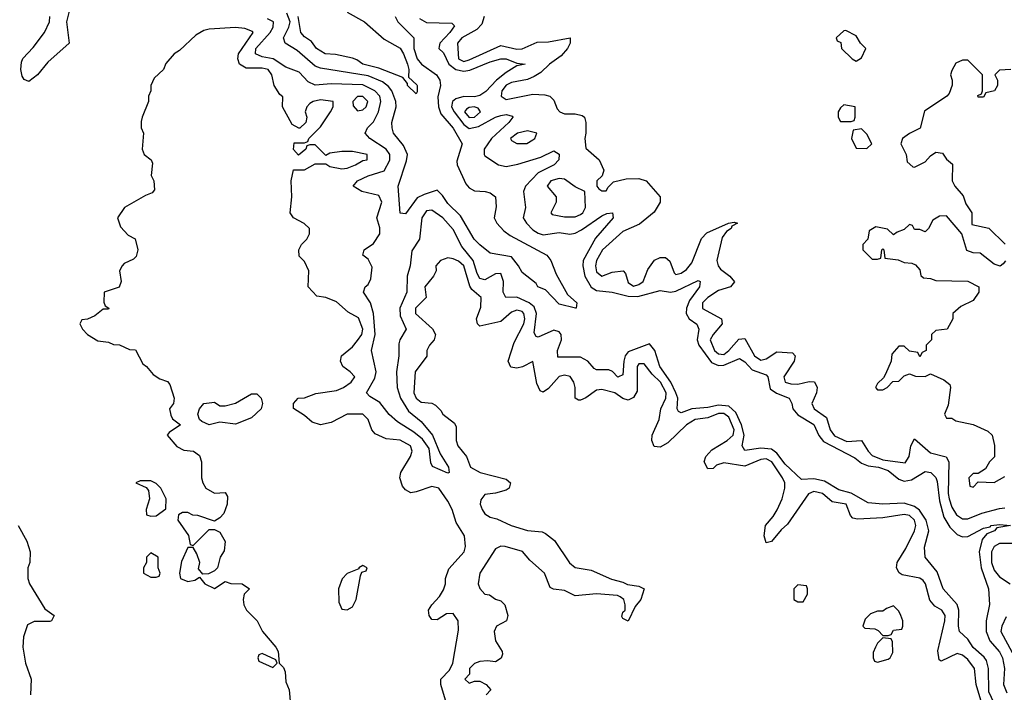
# Model space of a CAD drawing. Header units: inches. Extents: x 2380249 to 2585472, y 382747 to 546448.
# Tile 314 of 626: x 2555516 to 2559228, y 394500 to 397038. Entities that reach past the tile are written whole.
import ezdxf

# ---------------------------------------------------------------- set-up
doc = ezdxf.new("R2010")
doc.units = ezdxf.units.IN
doc.header["$MEASUREMENT"] = 0
doc.layers.add('C5359', color=7, linetype='Continuous')

msp = doc.modelspace()

# ---------------------------------------------------------------- linework, layer by layer
at = {"layer": 'C5359', "color": 4}
for points, elevation in [([(2555707, 397090), (2555692, 397030), (2555702.8, 396950), (2555622.3, 396877.7), (2555583, 396830), (2555550, 396805.2), (2555532.7, 396812.7), (2555525.4, 396825.4), (2555520.7, 396850), (2555522.4, 396877.6), (2555527.8, 396892.2), (2555566.8, 396933.2), (2555609.6, 396990), (2555627.6, 397030), (2555629.6, 397050)], 24), ([(2556931.9, 397050), (2556941.3, 397030), (2557001.7, 396970), (2557002.3, 396930), (2557014, 396890), (2557030.1, 396870.1), (2557087, 396830), (2557100.3, 396810), (2557102.6, 396790), (2557092.5, 396747.5), (2557094.3, 396710), (2557103.7, 396683.6), (2557150, 396628.9), (2557184.6, 396570), (2557163.8, 396503.8), (2557165.3, 396490), (2557198.4, 396418.4), (2557210, 396403.7), (2557230, 396392.9), (2557271.3, 396390), (2557290, 396384.4), (2557310.3, 396370.3), (2557312.2, 396332.2), (2557304.4, 396290), (2557314.9, 396270), (2557341.2, 396241.3), (2557364.5, 396224.5), (2557503, 396150), (2557518, 396130), (2557538, 396078), (2557581.4, 396001.4), (2557616.3, 395970), (2557614, 395950), (2557610.7, 395949.3), (2557550, 395965.2), (2557498.3, 396018.3), (2557469.3, 396030), (2557462.7, 396042.7), (2557410, 396083.7), (2557396.9, 396110), (2557370, 396143.5), (2557290, 396157), (2557250, 396188.4), (2557229.8, 396210), (2557178.3, 396298.3), (2557130, 396344.7), (2557110, 396375.1), (2557090, 396394.5), (2557040.9, 396379.1), (2557014.2, 396365.8), (2556970, 396306), (2556950, 396308.7), (2556942.6, 396410), (2556974.3, 396505.7), (2556977.7, 396530), (2556963.4, 396563.4), (2556925.7, 396610), (2556919.7, 396630), (2556919.3, 396650), (2556934.8, 396710), (2556933.8, 396730), (2556919, 396770), (2556906.5, 396786.5), (2556883.6, 396803.5), (2556830, 396826.7), (2556650, 396855.8), (2556630, 396863.5), (2556561.5, 396921.5), (2556516.9, 396950), (2556511, 396970), (2556530.5, 397009.5), (2556534.9, 397030), (2556523.3, 397063.3)], 16), ([(2556750, 397067), (2556816, 397030), (2556890, 396964.7), (2556950, 396930.7), (2556963.1, 396910), (2556977.6, 396870), (2556982.8, 396850), (2556982, 396822), (2557012.8, 396792.8), (2557014, 396790), (2557014.4, 396765.6), (2557010, 396758), (2556978, 396790), (2556978, 396798), (2556960.4, 396820.4), (2556870, 396855.1), (2556809, 396870), (2556787, 396887), (2556770, 396892.7), (2556706.8, 396906.8), (2556668, 396910), (2556635.3, 396930), (2556615.9, 396955.9), (2556590, 396973.2), (2556576, 396990), (2556566.2, 397050)], 12), ([(2559190, 394459.5), (2559170, 394502), (2559168.6, 394590), (2559160.4, 394620.4), (2559152.4, 394632.4), (2559110, 394669.6), (2559090, 394700.9), (2559059.5, 394730), (2559055.1, 394750), (2559056.4, 394810), (2559050.8, 394830.8), (2558996.9, 394890), (2558974.9, 394954.9), (2558929.3, 395010), (2558927.2, 395047.2), (2558943.5, 395110), (2558933.5, 395150), (2558908, 395188), (2558890, 395201.2), (2558850, 395214), (2558770, 395209.7), (2558715.3, 395215.3), (2558651.2, 395251.2), (2558603.9, 395263.9), (2558550, 395296.4), (2558510, 395305.3), (2558462.8, 395302.8), (2558401.2, 395361.2), (2558370, 395402.7), (2558350, 395417.7), (2558310, 395421.1), (2558250, 395412.7), (2558239.6, 395430), (2558247.2, 395470), (2558237, 395510), (2558215.7, 395555.7), (2558190, 395580.3), (2558150, 395584.1), (2558110, 395574.5), (2558050, 395569.8), (2558010, 395554.5), (2558000.1, 395560.1), (2557994.5, 395570), (2557997.4, 395610), (2557989.8, 395630), (2557970.4, 395670.4), (2557929.8, 395730), (2557909.8, 395789.8), (2557890, 395814.7), (2557810, 395785.1), (2557799.1, 395770), (2557793.6, 395750), (2557790, 395698), (2557774, 395690), (2557770.4, 395689.6), (2557751, 395711), (2557736.8, 395716.8), (2557690, 395717.6), (2557681.4, 395721.4), (2557657.4, 395750), (2557630, 395764.4), (2557544.7, 395764.7), (2557544, 395790), (2557558.4, 395830), (2557556.8, 395850), (2557550, 395860.5), (2557530, 395866.6), (2557470, 395840.7), (2557462.4, 395842.4), (2557456, 395856), (2557464.2, 395930), (2557455.2, 395955.2), (2557436.9, 395970), (2557390, 395990.8), (2557349, 395990), (2557338, 396010), (2557339.8, 396050), (2557330, 396080.5), (2557310, 396079.2), (2557270, 396057.2), (2557250, 396062), (2557240, 396080), (2557225.5, 396130), (2557182.3, 396182.3), (2557150, 396246), (2557110.7, 396290), (2557070, 396319.4), (2557050, 396317.1), (2557031.9, 396290), (2557023.6, 396210), (2556994.1, 396165.9), (2556988.1, 396110), (2556976.1, 396070), (2556975.3, 396010), (2556948.6, 395950), (2556950, 395920.7), (2556972.4, 395870), (2556949.3, 395830.7), (2556945.5, 395814.5), (2556945.8, 395770), (2556936.5, 395710), (2556939.1, 395650), (2556951.4, 395610), (2556981.2, 395561.2), (2557030, 395522.4), (2557072.4, 395470), (2557100.5, 395400.5), (2557132.7, 395350), (2557134.8, 395330), (2557130, 395326.6), (2557072.3, 395352.3), (2557066, 395366), (2557060.1, 395420.1), (2557034.9, 395454.9), (2557001.8, 395481.8), (2556940.3, 395520.3), (2556908.7, 395548.7), (2556873.5, 395593.5), (2556836.1, 395616.1), (2556823.7, 395630), (2556854.6, 395685.4), (2556860.3, 395710), (2556842, 395790), (2556856.2, 395850), (2556849.8, 395930), (2556838, 395970), (2556812.3, 396010), (2556818, 396030), (2556830, 396039.3), (2556839.9, 396060.1), (2556845, 396105), (2556830, 396134.5), (2556809.3, 396150), (2556814.5, 396170), (2556850, 396194), (2556873.3, 396230), (2556873.2, 396253.2), (2556861.7, 396290), (2556881.2, 396350), (2556870, 396375.1), (2556805.2, 396390), (2556773.2, 396410), (2556789.3, 396430), (2556830, 396448.9), (2556890, 396468.2), (2556911.9, 396508.1), (2556911.3, 396530), (2556898, 396550), (2556835.6, 396590), (2556818.4, 396610), (2556827.6, 396630), (2556850, 396653.4), (2556868.1, 396690), (2556877.4, 396730), (2556873.4, 396750), (2556854.8, 396770), (2556810, 396791.9), (2556690, 396796.8), (2556630, 396790.7), (2556604, 396804), (2556570, 396839.8), (2556519.7, 396859.7), (2556471, 396891), (2556430, 396897.8), (2556404.7, 396910), (2556406, 396930), (2556460.3, 396990), (2556471.6, 397010), (2556472.2, 397030), (2556450, 397041.2)], 24), ([(2557023.1, 397043.1), (2557050, 397027.8), (2557144.9, 397024.9), (2557154.6, 397014.6), (2557138, 396990), (2557099.5, 396950), (2557097.3, 396937.3), (2557096.3, 396930), (2557113.2, 396913.2), (2557134, 396870), (2557160.3, 396850), (2557190, 396844.1), (2557212.7, 396847.3), (2557290, 396879.7), (2557330, 396890.2), (2557350.2, 396890.2), (2557390, 396874.4), (2557422, 396870), (2557390, 396863.7), (2557350, 396839.2), (2557313.6, 396810), (2557272.8, 396767.2), (2557250, 396752.5), (2557230, 396747.5), (2557190, 396748.3), (2557160.2, 396739.8), (2557147.1, 396730), (2557144.3, 396710), (2557153.8, 396690), (2557190, 396642.7), (2557210, 396628.1), (2557245, 396635), (2557310, 396670.2), (2557330, 396676.5), (2557350, 396680.3), (2557373.8, 396673.8), (2557375.5, 396670), (2557359.5, 396650), (2557294.3, 396590), (2557267.4, 396550), (2557266.4, 396530), (2557270, 396524.9), (2557321, 396490), (2557350, 396484.6), (2557393.4, 396493.4), (2557481.1, 396518.9), (2557530, 396543), (2557550, 396531), (2557548, 396510), (2557530.5, 396490), (2557470, 396460.4), (2557422.4, 396410), (2557414.9, 396390), (2557423.1, 396330), (2557414.6, 396290), (2557426, 396270), (2557450, 396245.8), (2557470, 396232.2), (2557490, 396226.2), (2557550, 396235.6), (2557590, 396228.9), (2557610, 396232.9), (2557634.1, 396245.9), (2557710, 396298.4), (2557730, 396307.3), (2557751.3, 396310), (2557753.4, 396290), (2557686.5, 396213.5), (2557640.2, 396130), (2557638.4, 396110), (2557646.4, 396070), (2557670, 396029.1), (2557690, 396016.9), (2557750, 396010.3), (2557810, 395994.8), (2557846, 395994), (2557930, 396016.4), (2557970, 396010.3), (2557990, 396014), (2558074.4, 396054.4), (2558081, 396050), (2558079.1, 396030), (2558041.7, 395978.3), (2558030.2, 395950), (2558029.1, 395930), (2558040.3, 395910), (2558068.8, 395888.9), (2558075.8, 395870), (2558070.2, 395830), (2558076.9, 395810), (2558124.1, 395744.2), (2558150, 395732.9), (2558170, 395734.3), (2558230, 395760.3), (2558250, 395747), (2558276.8, 395716.8), (2558330, 395698.4), (2558336, 395690), (2558345.5, 395645.5), (2558368.5, 395628.5), (2558417.1, 395610), (2558427.2, 395590), (2558430.3, 395570), (2558450, 395547.4), (2558510.2, 395510.2), (2558528.7, 395468.7), (2558546.2, 395446.2), (2558664.6, 395384.6), (2558690, 395364.2), (2558714.8, 395354.8), (2558753.4, 395350), (2558790, 395336.9), (2558830, 395304.6), (2558850, 395296.9), (2558878.4, 395301.6), (2558930, 395332.7), (2558950.8, 395330), (2558970, 395310.8), (2558975, 395295), (2558983.2, 395223.2), (2559000.6, 395160.6), (2559023.1, 395123.1), (2559050, 395095.3), (2559070, 395087), (2559090, 395088.5), (2559150, 395119.1), (2559175.3, 395124.7), (2559178, 395130), (2559210, 395133.4), (2559251.3, 395130), (2559199.6, 395120.4), (2559191.3, 395110), (2559162, 395098), (2559143.9, 395076.1), (2559133.8, 395030), (2559140.2, 394970), (2559168.7, 394890), (2559171.6, 394831.6), (2559159.6, 394770), (2559159.6, 394730), (2559173.7, 394693.7), (2559210, 394652.4), (2559221.1, 394630), (2559228.7, 394590), (2559224.4, 394530), (2559238, 394498)], 24), ([(2557266.4, 397050), (2557258.3, 397021.7), (2557239, 397001), (2557183, 396970), (2557167, 396950), (2557170.5, 396890.5), (2557190, 396881.1), (2557210, 396886.3), (2557330, 396940.4), (2557390, 396926.5), (2557410, 396927.8), (2557466.9, 396953.1), (2557510, 396954.6), (2557591, 396970), (2557590.6, 396950), (2557581.6, 396930), (2557557.8, 396902.2), (2557513, 396870), (2557480.7, 396839.3), (2557455.8, 396824.2), (2557430, 396813), (2557370, 396801.6), (2557350, 396791.3), (2557333.4, 396770), (2557331, 396750), (2557350, 396737.3), (2557450, 396757.3), (2557495.3, 396755.3), (2557514, 396750), (2557530, 396734), (2557542, 396702), (2557552, 396690), (2557570, 396682.8), (2557610, 396682.8), (2557636.3, 396676.3), (2557644.7, 396670), (2557650.7, 396650.7), (2557650.8, 396610), (2557646, 396590), (2557650, 396554), (2557701, 396510), (2557718, 396470), (2557711.3, 396448.7), (2557692, 396430), (2557692, 396410), (2557699.6, 396399.6), (2557710, 396392), (2557727.3, 396392.7), (2557734, 396406), (2557754, 396426), (2557802, 396438), (2557850, 396438.8), (2557878, 396430), (2557931, 396370), (2557930.7, 396349.3), (2557907.5, 396312.5), (2557853, 396267), (2557790, 396239.5), (2557712.7, 396170), (2557690.4, 396130), (2557687, 396110), (2557690, 396086.8), (2557710, 396070.7), (2557750, 396086), (2557790.5, 396090.5), (2557799.9, 396079.9), (2557810, 396046.8), (2557830, 396033), (2557850, 396038.4), (2557866.6, 396050), (2557884.4, 396095.6), (2557909.5, 396130.5), (2557930, 396140.7), (2557950, 396141), (2557966.8, 396126.8), (2557983.1, 396083.1), (2557990, 396077.3), (2558010, 396081.6), (2558030, 396095.5), (2558050, 396120.5), (2558086.9, 396213.1), (2558106.3, 396233.7), (2558188, 396270), (2558210, 396274.8), (2558222, 396270), (2558201, 396259), (2558198, 396250), (2558180.4, 396239.6), (2558164.1, 396215.9), (2558144.2, 396130), (2558149.1, 396109.1), (2558157.4, 396097.4), (2558193.4, 396070), (2558210.5, 396049.5), (2558196, 396030), (2558150, 396016.3), (2558110.4, 395990), (2558090.4, 395970), (2558090, 395948.2), (2558161.6, 395910), (2558164.4, 395890), (2558130.4, 395850), (2558119.5, 395830), (2558135.8, 395790), (2558150, 395777), (2558170, 395775.3), (2558190, 395790.4), (2558227, 395833), (2558250, 395834.9), (2558286, 395770), (2558310, 395754), (2558330, 395758.4), (2558370, 395784.4), (2558430, 395780.7), (2558439.1, 395770), (2558435.8, 395750), (2558396.4, 395690), (2558402, 395670), (2558423.6, 395663.6), (2558450, 395662.8), (2558492.8, 395672.8), (2558512.3, 395672.3), (2558522.4, 395650), (2558520.4, 395630), (2558502, 395590), (2558510.7, 395570), (2558557.2, 395537.2), (2558571.6, 395490), (2558587.3, 395467.3), (2558633.7, 395446.3), (2558690, 395450.8), (2558714.6, 395410), (2558730, 395393.4), (2558770, 395377.8), (2558854.1, 395365.8), (2558869.6, 395390), (2558875.1, 395430), (2558890, 395456), (2558950, 395403.7), (2559008.3, 395388.3), (2559018.4, 395370), (2559016.5, 395250), (2559020.2, 395230), (2559030, 395199.1), (2559047.2, 395170), (2559070, 395154.4), (2559090, 395154.4), (2559143.6, 395176.4), (2559210, 395193.1), (2559230, 395195.6)], 28), ([(2557121.2, 394470), (2557104, 394530), (2557104, 394550), (2557135.9, 394584.1), (2557149.4, 394610), (2557170, 394734), (2557169.5, 394770), (2557150, 394797), (2557124.4, 394795.6), (2557090, 394774), (2557070, 394775.3), (2557059, 394790), (2557057.2, 394810), (2557069.2, 394830), (2557098.6, 394861.4), (2557113.3, 394886.7), (2557120.7, 394910), (2557120.7, 394930), (2557134.1, 394965.8), (2557191.8, 395030), (2557196.9, 395050), (2557192.8, 395090), (2557161.2, 395141.1), (2557146.6, 395190), (2557130, 395221.2), (2557096, 395270), (2557070, 395277), (2557010, 395256), (2556990, 395253.2), (2556970, 395264), (2556958.6, 395278.6), (2556949.1, 395309.1), (2556952.7, 395330), (2556989.3, 395390), (2556995.1, 395410), (2556989.2, 395430), (2556950, 395451.5), (2556897, 395457), (2556856, 395476), (2556844, 395490), (2556829, 395530), (2556809.3, 395549.3), (2556750, 395549.2), (2556690, 395518), (2556650, 395509.2), (2556618.9, 395518.9), (2556590, 395545.2), (2556548.4, 395571.6), (2556548, 395590), (2556566, 395610), (2556590, 395611), (2556632.1, 395627.9), (2556710, 395639.1), (2556737.2, 395650), (2556765.2, 395670), (2556779, 395690), (2556762, 395710), (2556734, 395730), (2556725.2, 395750), (2556729, 395770), (2556770, 395804), (2556790, 395827.7), (2556805.1, 395850), (2556809.5, 395870), (2556792.7, 395912.7), (2556754.5, 395934.5), (2556710, 395973.6), (2556670.6, 395989.4), (2556635.5, 395995.5), (2556604, 396030), (2556606, 396090), (2556590, 396126), (2556570, 396146), (2556568.7, 396170), (2556578, 396190), (2556598, 396210), (2556608, 396230), (2556608, 396250), (2556588.8, 396268.9), (2556548, 396290), (2556535.3, 396310), (2556541.2, 396370), (2556539, 396430), (2556548.7, 396471.3), (2556590, 396472), (2556630, 396494), (2556670, 396494), (2556684.9, 396484.9), (2556730, 396475.5), (2556750, 396478), (2556782, 396490), (2556810, 396507.3), (2556826, 396510), (2556826, 396530), (2556770, 396541.2), (2556730, 396541.2), (2556685.4, 396534.6), (2556670, 396526), (2556630, 396566), (2556610, 396566), (2556598, 396562), (2556594, 396550), (2556567.3, 396527.3), (2556548.4, 396548.4), (2556550, 396574), (2556590, 396574), (2556602, 396578), (2556606, 396590), (2556650, 396634), (2556688, 396690), (2556698, 396710), (2556698, 396730), (2556650, 396736), (2556622, 396730), (2556610, 396722), (2556598, 396710), (2556592, 396690), (2556598, 396670), (2556594, 396650), (2556571.6, 396628.4), (2556568.4, 396628.4), (2556543.1, 396643.1), (2556506, 396710), (2556507.3, 396747.3), (2556496.4, 396756.4), (2556475.3, 396790), (2556466.6, 396830), (2556452.7, 396850), (2556430, 396855.4), (2556370, 396855.1), (2556345.1, 396870), (2556338, 396890), (2556341.2, 396910), (2556396, 396990), (2556393.6, 396993.6), (2556364.9, 397004.9), (2556330, 397008.2), (2556230, 397002), (2556210, 396998), (2556179.5, 396980.5), (2556118.4, 396921.6), (2556098, 396910), (2556066.8, 396873.2), (2556058, 396850), (2556023, 396817), (2556010.8, 396790), (2556010.8, 396769.2), (2556002, 396750), (2556002, 396730), (2555978, 396670), (2555974, 396654), (2555974, 396630), (2555982, 396610), (2555978, 396550), (2555984.7, 396530), (2556012, 396510), (2556016.9, 396496.9), (2556011, 396450), (2556021, 396430), (2556023.6, 396396.4), (2556015.3, 396384.7), (2555990, 396375.3), (2555910.7, 396329.3), (2555884.7, 396290), (2555896, 396256), (2555924.7, 396224.7), (2555951.6, 396211.6), (2555961, 396170), (2555954.8, 396145.2), (2555945.4, 396134.6), (2555910, 396118), (2555902, 396110), (2555892, 396090), (2555898, 396050), (2555890.7, 396029.3), (2555834, 396010), (2555832.7, 395972.7), (2555838, 395958), (2555852, 395950), (2555850, 395946), (2555830, 395946), (2555799.6, 395920.4), (2555771.6, 395908.4), (2555750, 395906), (2555742, 395890), (2555752, 395870), (2555772, 395850), (2555810, 395826), (2555850, 395822), (2555870, 395812), (2555891.6, 395811.6), (2555930, 395794), (2555952.7, 395792.7), (2555979.6, 395739.6), (2555994, 395730), (2556019.6, 395699.6), (2556043.6, 395683.6), (2556072.7, 395672.7), (2556082, 395662), (2556098.8, 395610), (2556096, 395590), (2556081, 395570), (2556085.4, 395545.4), (2556091.6, 395531.6), (2556122, 395510), (2556079.6, 395480.4), (2556072, 395470), (2556107.9, 395427.9), (2556134.4, 395414.4), (2556170.6, 395410.6), (2556193.7, 395393.7), (2556201, 395370), (2556201, 395310), (2556206, 395290), (2556218, 395270), (2556250, 395251.3), (2556290, 395254), (2556299.6, 395239.6), (2556298, 395210), (2556285.4, 395174.6), (2556270, 395158), (2556250, 395146), (2556187.3, 395167.3), (2556168.4, 395168.4), (2556150, 395178), (2556130, 395178), (2556114, 395170), (2556112, 395150), (2556151.6, 395091.6), (2556158, 395058), (2556170, 395054), (2556230, 395114), (2556250, 395114), (2556270, 395104.7), (2556290.9, 395069.1), (2556286.4, 395033.6), (2556271.3, 395010), (2556262, 394970), (2556250, 394958), (2556227.3, 394947.3), (2556206, 394946), (2556190, 394966), (2556195.3, 394990), (2556183.1, 395023.1), (2556170, 395046), (2556150, 395046), (2556126.4, 394993.6), (2556118, 394950), (2556122, 394930), (2556150, 394918), (2556176.4, 394923.6), (2556194, 394934), (2556214, 394910), (2556250, 394892), (2556290, 394918), (2556311.2, 394911.1), (2556354, 394910), (2556382, 394890), (2556362, 394870), (2556358, 394850), (2556361, 394830), (2556371.3, 394810), (2556411.3, 394770), (2556431.3, 394730), (2556482, 394670), (2556490, 394654), (2556494, 394610), (2556510, 394594), (2556516.9, 394576.9), (2556519.6, 394539.6), (2556531.3, 394510), (2556541, 394410)], 28), ([(2559252, 396850), (2559210, 396848), (2559192, 396830), (2559202, 396810), (2559202, 396790), (2559190.8, 396769.2), (2559158, 396762), (2559150, 396746), (2559130, 396746), (2559128, 396752), (2559142, 396758), (2559146, 396770), (2559146, 396830), (2559090, 396886), (2559070, 396886), (2559045.4, 396874.6), (2559030, 396846), (2559024.7, 396830), (2559032, 396810), (2559031.6, 396791.6), (2559019.8, 396760.2), (2559010.9, 396749.1), (2558927.3, 396692.7), (2558910.8, 396629.2), (2558870, 396609), (2558844.7, 396590), (2558838, 396570), (2558858, 396530), (2558862, 396502), (2558883.6, 396483.6), (2558890, 396482), (2558930, 396502), (2558950, 396524.7), (2558970, 396538), (2558994.8, 396534.8), (2559010, 396512), (2559032.7, 396492.7), (2559032, 396430), (2559042, 396410), (2559073.4, 396373.4), (2559083.5, 396343.5), (2559106, 396310), (2559105.4, 396265.4), (2559170, 396251.3), (2559231.2, 396191.1)], 32), ([(2559232, 396128), (2559223.6, 396116.4), (2559212, 396108), (2559190, 396115.3), (2559137.2, 396157.2), (2559110, 396158), (2559087.3, 396167.3), (2559068, 396230), (2559010, 396298), (2558983.6, 396296.4), (2558958, 396282), (2558942, 396250), (2558930, 396238), (2558910, 396246), (2558890, 396246), (2558882, 396262), (2558870, 396266), (2558850, 396246), (2558823.6, 396236.4), (2558810, 396226), (2558787.3, 396247.3), (2558743.6, 396256.4), (2558718, 396242), (2558714, 396210), (2558694, 396190), (2558694, 396170), (2558730, 396134), (2558750, 396134), (2558762, 396138), (2558766, 396170), (2558770, 396174), (2558774, 396170), (2558778, 396138), (2558827.3, 396132.7), (2558850, 396122), (2558879.6, 396119.6), (2558892.7, 396112.7), (2558910, 396094), (2558912.7, 396072.7), (2558923.6, 396063.6), (2558950, 396062), (2558970, 396054), (2559090, 396052), (2559132, 396030), (2559132, 396010), (2559110, 395978), (2559063.6, 395956.4), (2559034, 395930), (2559034, 395910), (2559012, 395870), (2558970, 395866), (2558954, 395850), (2558954, 395830), (2558934, 395810), (2558934, 395790), (2558918, 395782), (2558910, 395766), (2558902, 395782), (2558870, 395788), (2558850, 395806), (2558830, 395806), (2558803.6, 395776.4), (2558802, 395750), (2558779.6, 395700.4), (2558772.7, 395687.3), (2558750, 395666), (2558742, 395650), (2558750, 395642), (2558770, 395642), (2558786, 395650), (2558807.3, 395672.7), (2558830, 395674), (2558850, 395694), (2558870, 395702), (2558892.7, 395692.7), (2558930, 395692), (2558950, 395702), (2558999.8, 395679.8), (2559022, 395662), (2559024.7, 395650), (2559016.9, 395583.1), (2559002, 395550), (2559010, 395534), (2559030, 395534), (2559044.7, 395524.7), (2559110.7, 395510.7), (2559166, 395486), (2559182, 395470), (2559191.6, 395431.6), (2559191.3, 395388.7), (2559172, 395370), (2559156.9, 395343.1), (2559130, 395326), (2559110, 395326), (2559094, 395310), (2559098, 395278), (2559110, 395274), (2559130, 395294), (2559190, 395292), (2559230, 395314)], 32), ([(2559139.3, 394470), (2559121.7, 394530), (2559115.8, 394590), (2559090, 394624.2), (2559070, 394640.5), (2559050, 394646), (2558990, 394617.2), (2558982.9, 394622.9), (2558977, 394657), (2559003.6, 394770), (2559004.5, 394790), (2558992.3, 394810), (2558965.7, 394825.7), (2558947.2, 394847.2), (2558931.3, 394910), (2558921.7, 394921.7), (2558910, 394931.2), (2558842.8, 394942.8), (2558831.4, 394951.4), (2558822, 394970), (2558823.6, 394990), (2558857, 395043), (2558889.7, 395110), (2558894.7, 395130), (2558889.6, 395150), (2558870, 395167.8), (2558850, 395170.9), (2558770, 395158.3), (2558674, 395154), (2558657.5, 395157.5), (2558647.9, 395167.9), (2558632.3, 395210), (2558578.6, 395218.6), (2558542, 395250), (2558510, 395258.3), (2558490, 395249.5), (2558410, 395134), (2558386.5, 395113.5), (2558350.3, 395069.7), (2558330, 395064), (2558322, 395090), (2558327.3, 395130), (2558356.3, 395163.7), (2558371, 395189), (2558390, 395230.8), (2558400.4, 395270), (2558400.4, 395290), (2558391.2, 395310), (2558351, 395370), (2558330, 395381.3), (2558310, 395378.9), (2558250, 395353), (2558170, 395365.6), (2558143.4, 395356.6), (2558130, 395345.2), (2558110, 395344), (2558096, 395370), (2558102.7, 395390), (2558125.4, 395414.6), (2558183.7, 395450), (2558205.6, 395470), (2558209.6, 395490.4), (2558190, 395538.3), (2558170, 395552.5), (2558150, 395551.6), (2558110, 395536), (2558062.8, 395530), (2558030, 395509.6), (2557959, 395441), (2557930, 395425.6), (2557907.8, 395427.8), (2557899.5, 395450), (2557900.7, 395470), (2557926.6, 395530), (2557933.3, 395570), (2557952.4, 395610), (2557952.9, 395630), (2557932.2, 395670), (2557900.1, 395700.1), (2557870, 395739.3), (2557850, 395739.3), (2557844.4, 395730), (2557843.7, 395636.3), (2557830, 395612.7), (2557810, 395602), (2557790, 395609.4), (2557759, 395630), (2557710, 395642.7), (2557690, 395640.7), (2557650, 395611.8), (2557630, 395602), (2557622.9, 395602.9), (2557609.6, 395610), (2557609.5, 395650), (2557604.5, 395670), (2557591.2, 395691.2), (2557570, 395697), (2557550, 395691.6), (2557510, 395646), (2557490, 395633.2), (2557478, 395638), (2557464.9, 395664.9), (2557450, 395748), (2557412, 395728), (2557390, 395723), (2557367.2, 395727.2), (2557356.9, 395750), (2557380.1, 395819.9), (2557416.3, 395890), (2557420.7, 395910), (2557417, 395930), (2557410, 395937), (2557390, 395942), (2557370, 395934.5), (2557330, 395899.5), (2557250, 395881.2), (2557241.2, 395890), (2557238, 395910), (2557254, 395954), (2557256, 395990), (2557220.3, 396020.3), (2557212.9, 396032.9), (2557190, 396109), (2557170, 396126.6), (2557150, 396136), (2557130, 396139.3), (2557102, 396130), (2557084.7, 396110), (2557086, 396090), (2557076, 396070), (2557042.8, 396030), (2557047.7, 395990), (2557007.7, 395950), (2557007.7, 395930), (2557072.1, 395872.1), (2557084, 395850), (2557078.8, 395830), (2557061, 395810), (2557051, 395790), (2557050.9, 395769.1), (2557006.8, 395710), (2557002, 395630), (2557011, 395610), (2557030, 395594.8), (2557070, 395591.3), (2557083.5, 395583.5), (2557104, 395564), (2557111.3, 395550), (2557155.2, 395515.2), (2557161.4, 395501.4), (2557162, 395450), (2557167.3, 395430), (2557200.7, 395390), (2557216, 395350), (2557251.3, 395330), (2557350, 395304), (2557366.8, 395290), (2557360.7, 395270), (2557350, 395262.9), (2557310, 395251.8), (2557270, 395247), (2557254, 395226), (2557252.2, 395210), (2557259.5, 395190), (2557270, 395173.4), (2557290, 395161.6), (2557315.1, 395155.1), (2557369.1, 395129.1), (2557430, 395110.4), (2557485.8, 395105.8), (2557498.8, 395098.8), (2557532.7, 395072.7), (2557588.6, 394988.6), (2557610, 394970.8), (2557670, 394961), (2557747.5, 394927.5), (2557790, 394916), (2557806.8, 394906.8), (2557850, 394901), (2557870.8, 394890), (2557857.3, 394850), (2557836.3, 394823.7), (2557810, 394768.7), (2557790, 394778), (2557786.3, 394786.3), (2557790, 394802), (2557798, 394810), (2557799, 394830), (2557794, 394850), (2557780.2, 394860.2), (2557770, 394865.2), (2557690, 394872.3), (2557610, 394864), (2557570, 394884), (2557528.8, 394888.9), (2557515.3, 394895.3), (2557494, 394950), (2557438.9, 394998.9), (2557410.9, 395030.9), (2557346, 395050), (2557330, 395051.3), (2557310, 395040.9), (2557250.4, 394950), (2557243.8, 394910), (2557250, 394891.3), (2557270, 394871), (2557287.3, 394867.3), (2557310, 394851.3), (2557330, 394844.7), (2557344.7, 394830), (2557356, 394790), (2557351.3, 394770), (2557314, 394750), (2557304.7, 394730), (2557310, 394694), (2557334.4, 394654.4), (2557336, 394644), (2557331.2, 394628.9), (2557310, 394615.3), (2557279.3, 394619.3), (2557250, 394616), (2557230, 394608.7), (2557211.3, 394590), (2557212, 394568), (2557194, 394550), (2557210, 394534), (2557230, 394542), (2557250, 394542), (2557274, 394530), (2557292, 394510), (2557274, 394490)], 28), ([(2555510.3, 395130), (2555542.4, 395070), (2555555.5, 395030), (2555554, 394990), (2555546, 394970), (2555546, 394930), (2555553, 394910), (2555610, 394814.8), (2555646, 394790), (2555636, 394770), (2555630, 394767), (2555570, 394767), (2555545.1, 394754.9), (2555530.4, 394710), (2555528.2, 394670), (2555537.1, 394610), (2555559.3, 394550), (2555556.3, 394490)], 24), ([(2559290, 395061), (2559210, 395061.7), (2559189.4, 395050.6), (2559179.6, 395030), (2559179.6, 394990), (2559190, 394960.5), (2559210, 394935.3), (2559250.7, 394910)], 28), ([(2559234.6, 394785.4), (2559219.1, 394750), (2559215.5, 394730), (2559258, 394650)], 28)]:
    msp.add_lwpolyline(points, dxfattribs=dict(at, elevation=elevation))
for points, elevation in [([(2558630, 396998), (2558623.6, 396996.4), (2558594, 396970), (2558598, 396958), (2558611.6, 396951.6), (2558614, 396930), (2558654, 396890), (2558670, 396882), (2558690, 396894), (2558706, 396930), (2558686, 396950), (2558670, 396978)], 32), ([(2556810, 396748.7), (2556790, 396748), (2556772, 396730), (2556772.7, 396712.7), (2556790, 396694), (2556810, 396698), (2556822, 396710), (2556828.7, 396730)], 28), ([(2557229.2, 396709.2), (2557210, 396706.6), (2557199.8, 396700.2), (2557193.4, 396690), (2557210, 396668.9), (2557230, 396670.8), (2557252.7, 396690), (2557244.7, 396704.7)], 28), ([(2558623.6, 396716.4), (2558610, 396706), (2558602, 396690), (2558602, 396670), (2558610, 396654), (2558650, 396654), (2558662, 396658), (2558666, 396670), (2558666, 396710)], 32), ([(2557430, 396619), (2557392, 396610), (2557366.8, 396590), (2557370, 396582), (2557390, 396571.3), (2557428.4, 396571.6), (2557450, 396584.7), (2557458, 396590), (2557466, 396610)], 28), ([(2558690, 396626), (2558658, 396622), (2558652, 396590), (2558670, 396554), (2558710, 396552), (2558728, 396570), (2558710, 396606)], 32), ([(2557550, 396439.5), (2557518, 396430), (2557504.7, 396410), (2557538, 396370), (2557538, 396350), (2557518, 396310), (2557523.5, 396303.5), (2557570, 396294), (2557610, 396294), (2557630, 396303), (2557639.3, 396310), (2557649, 396330), (2557646, 396390), (2557610, 396408), (2557570, 396437)], 28), ([(2556330, 395512.3), (2556270, 395519.3), (2556230, 395509.5), (2556202, 395522), (2556194, 395530), (2556188, 395550), (2556194, 395570), (2556209.5, 395590.5), (2556250, 395594.8), (2556270, 395581), (2556290, 395580.7), (2556330, 395590.8), (2556390, 395626), (2556410, 395626), (2556426, 395610), (2556430.8, 395590), (2556426, 395570), (2556390, 395536)], 28), ([(2556010, 395298), (2555970, 395298), (2555954, 395290), (2555992.7, 395272.7), (2556002, 395262), (2556004.7, 395230), (2555992, 395190), (2555994, 395170), (2556010, 395164.7), (2556030, 395166), (2556067.3, 395192.7), (2556068, 395230), (2556048, 395270), (2556030, 395288)], 28), ([(2556010, 395026), (2555994, 395010), (2555994, 394990), (2555982, 394970), (2555982, 394950), (2556010, 394934), (2556030, 394934), (2556042, 394938), (2556046, 394950), (2556038, 394970), (2556038, 395010)], 28), ([(2556810, 394978), (2556794, 394970), (2556794, 394966), (2556750, 394948), (2556731.2, 394928.9), (2556718, 394890), (2556719.6, 394839.6), (2556730, 394814), (2556750, 394811.3), (2556770, 394822), (2556784, 394850), (2556800.4, 394939.6), (2556806, 394954), (2556822, 394958), (2556826, 394970)], 32), ([(2558450, 394906), (2558434, 394890), (2558434, 394850), (2558450, 394842), (2558470, 394842), (2558486, 394870), (2558486, 394890), (2558482, 394902)], 32), ([(2558810, 394826), (2558783.6, 394816.4), (2558770, 394806), (2558750, 394806), (2558723.6, 394796.4), (2558703.6, 394776.4), (2558694, 394750), (2558702, 394742), (2558739.6, 394739.6), (2558752.7, 394732.7), (2558770, 394714), (2558790, 394714), (2558802, 394718), (2558810, 394734), (2558842, 394738), (2558846, 394750), (2558846, 394770), (2558838, 394790), (2558830, 394806)], 32), ([(2558770, 394706), (2558750, 394686), (2558742, 394670), (2558734, 394650), (2558734, 394630), (2558738, 394618), (2558750, 394614), (2558790, 394624.7), (2558798, 394630), (2558808, 394650), (2558806, 394690), (2558802, 394702)], 32), ([(2556430, 394646), (2556418, 394642), (2556414, 394630), (2556418, 394618), (2556470, 394594), (2556486, 394610), (2556482, 394622)], 28)]:
    msp.add_lwpolyline(points, close=True, dxfattribs=dict(at, elevation=elevation))

doc.saveas('drawing.dxf')
